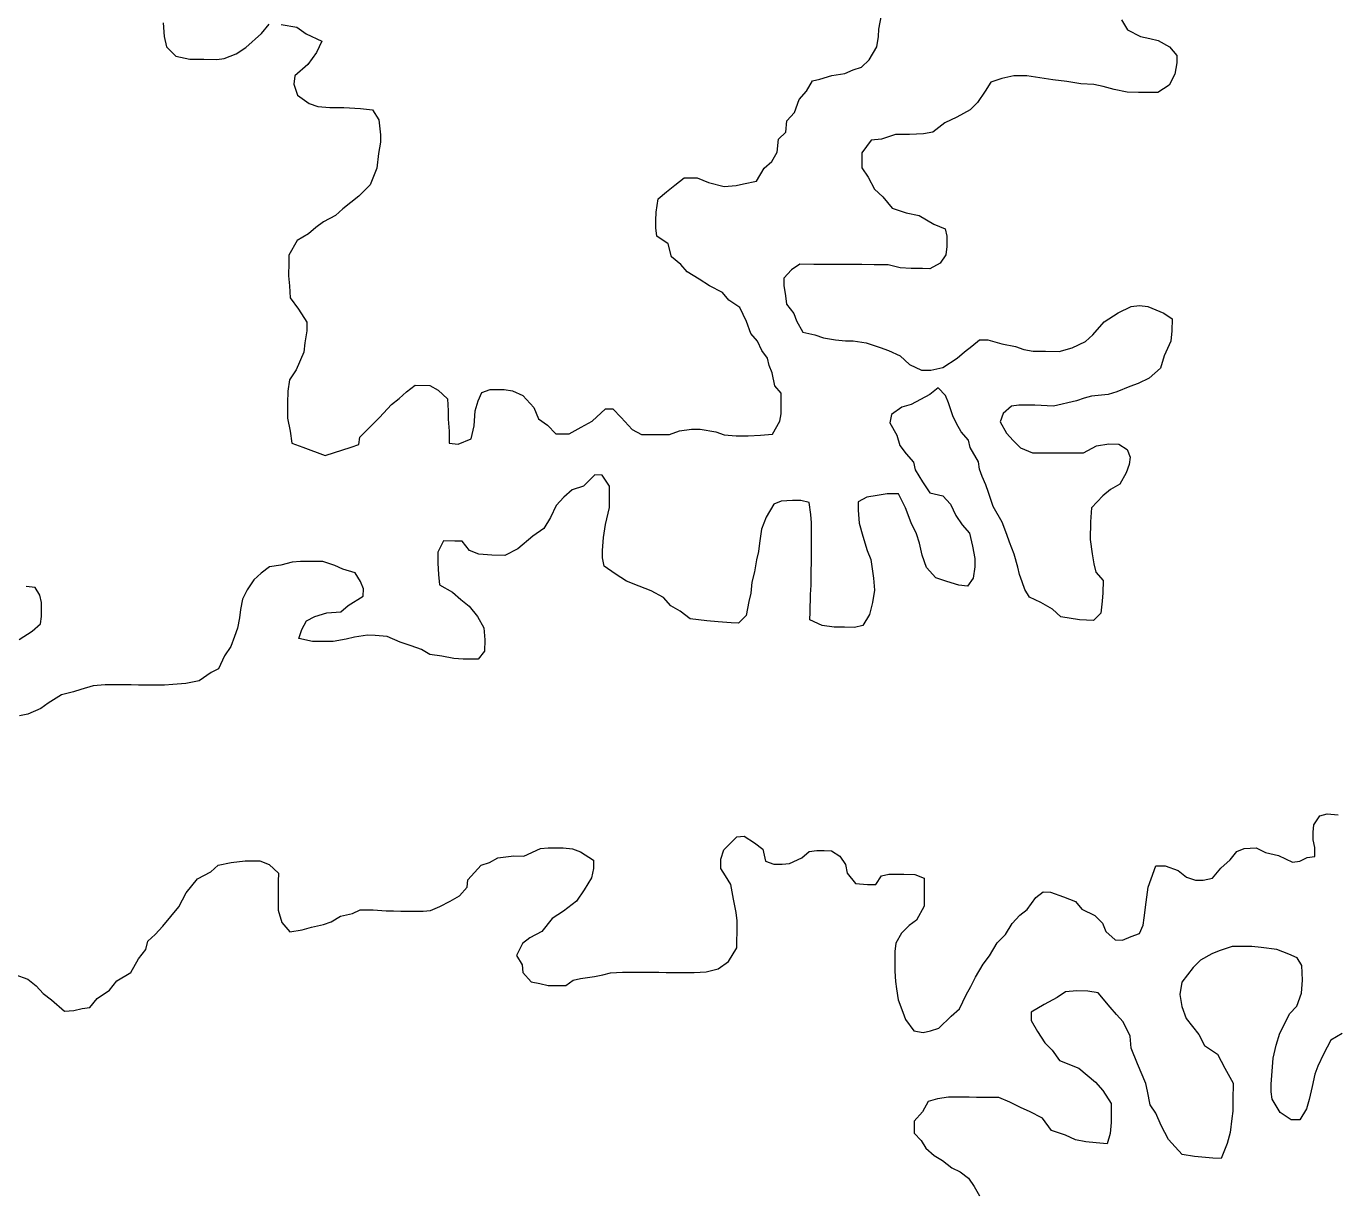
# Model space of a CAD drawing. Extents: x -1643653 to 4543381, y 1624270 to 13878484.
# Drawn here: x 588518 to 589223, y 8907453 to 8908081 of the extents above; entities that cross this region are included whole.
import ezdxf

# ---------------------------------------------------------------- set-up
doc = ezdxf.new("R2010")
doc.units = 0
doc.header["$LTSCALE"] = 160
doc.layers.add('6', color=7, linetype='Continuous', lineweight=13)
doc.layers.add('60', color=7, linetype='Continuous', lineweight=13)

msp = doc.modelspace()

# ---------------------------------------------------------------- linework, layer by layer
at = {"layer": '6'}
for points in [[(589108, 8908084.8), (589111.4, 8908079.3), (589118.4, 8908075.8), (589123.4, 8908074.7), (589127.9, 8908073.7), (589133.9, 8908070.2), (589137.8, 8908065.6), (589137.8, 8908061.6), (589136.8, 8908055.6), (589133.7, 8908049.6), (589127.7, 8908045.7), (589123.7, 8908045.7), (589117.2, 8908045.7), (589111.2, 8908045.8), (589104.2, 8908047.3), (589098.2, 8908048.9), (589093.2, 8908049.9), (589086.2, 8908050.4), (589078.7, 8908051.5), (589071.2, 8908052.5), (589064.2, 8908053.6), (589057.2, 8908054.6), (589050.2, 8908054.7), (589043.7, 8908053.2), (589037.7, 8908051.3), (589034.7, 8908046.3), (589030.6, 8908040.3), (589026.6, 8908036.3), (589019.5, 8908032.3), (589013, 8908029.4), (589006.5, 8908024.4), (589001.5, 8908023.5), (588994, 8908023), (588986.5, 8908023.1), (588978.9, 8908020.6), (588973.4, 8908020.1), (588968.4, 8908013.2), (588968.3, 8908009.2), (588968.3, 8908005.2), (588971.8, 8908000.1), (588975.2, 8907993.6), (588979.7, 8907989.6), (588984.7, 8907983.5), (588992.1, 8907981), (588999.1, 8907979.4), (589007.1, 8907974.9), (589013.1, 8907972.3), (589014.1, 8907968.3), (589014, 8907962.8), (589013.5, 8907958.3), (589010.4, 8907953.8), (589004.9, 8907950.8), (589000.9, 8907950.9), (588994.9, 8907950.9), (588988.9, 8907951.4), (588982.4, 8907953), (588974.9, 8907953), (588968.4, 8907953.1), (588963.9, 8907953.1), (588957.4, 8907953.2)], [(588968.2, 8908059.2), (588972.2, 8908063.2), (588976.3, 8908070.2), (588977.3, 8908075.7), (588977.4, 8908079.7), (588978.9, 8908087.2)], [(588592.2, 8908083.2), (588592.7, 8908075.7), (588594.1, 8908070.2), (588599.1, 8908065.2), (588606.6, 8908063.6), (588614.1, 8908063.6), (588621.1, 8908063.5), (588625.1, 8908064), (588631.6, 8908066.5), (588636.7, 8908069.9), (588645.2, 8908077.4), (588649.2, 8908082.4)], [(588655.8, 8908082.3), (588664.2, 8908080.8), (588669.2, 8908077.2), (588677.7, 8908073.2), (588674.7, 8908067.2), (588670.1, 8908060.7), (588663.1, 8908054.7), (588662.5, 8908050.2), (588664.5, 8908044.2), (588670.9, 8908039.7), (588675.4, 8908038.1), (588681.9, 8908037.6), (588689.4, 8908037.5), (588698.4, 8908037), (588704.9, 8908036.4)], [(588679.5, 8907850.3), (588693.5, 8907854.8), (588697.6, 8907856.2), (588698.1, 8907860.2), (588704.6, 8907866.7), (588708.7, 8907870.7), (588715.2, 8907877.7), (588719.2, 8907881.1), (588723.3, 8907884.6), (588727.8, 8907888.1), (588735.8, 8907888), (588740.3, 8907885.5), (588745.3, 8907880.9), (588745.7, 8907874.4), (588745.7, 8907869.9), (588746.1, 8907863.4), (588746.1, 8907856.9), (588751.1, 8907856.4), (588758.1, 8907859.3), (588759.7, 8907866.3), (588760.2, 8907874.3), (588761.8, 8907879.8), (588763.8, 8907884.3), (588768.3, 8907885.8), (588775.8, 8907885.8), (588780.3, 8907885.2), (588785.8, 8907882.7), (588791.8, 8907876.1), (588794.2, 8907870.1), (588799.2, 8907866.6), (588803.6, 8907862), (588810.7, 8907862), (588817.2, 8907865.5), (588823.2, 8907868.9), (588830.3, 8907875.4), (588834.3, 8907875.4), (588838.7, 8907870.8), (588844.7, 8907864.3), (588849.7, 8907861.7), (588854.2, 8907861.7), (588858.2, 8907861.7), (588864.7, 8907861.6), (588870.2, 8907863.6), (588876.7, 8907864.6), (588881.2, 8907864.5), (588889.7, 8907863), (588894.2, 8907861.4), (588900.7, 8907860.9), (588907.2, 8907860.9), (588913.7, 8907861.3), (588920.2, 8907861.8), (588924.2, 8907868.8), (588924.8, 8907872.8), (588924.8, 8907877.3), (588924.9, 8907883.8), (588921.4, 8907887.8), (588920, 8907894.8), (588918.5, 8907898.8), (588917.5, 8907902.8), (588914.5, 8907906.9), (588912.1, 8907911.9), (588908.6, 8907915.9), (588906.2, 8907922.4), (588902.7, 8907930), (588896.7, 8907934), (588893.3, 8907938.1), (588886.3, 8907941.6), (588880.8, 8907945.2), (588874.3, 8907949.2), (588870.9, 8907953.2), (588865.9, 8907957.3), (588864, 8907964.3), (588858, 8907968.3), (588857.5, 8907972.8), (588857.5, 8907976.8), (588857.6, 8907981.3), (588858.6, 8907988.4), (588863.2, 8907992.3), (588867.7, 8907995.8), (588872.7, 8907999.8), (588879.7, 8907999.7), (588885.7, 8907997.2), (588894.2, 8907995.1), (588900.7, 8907995.6), (588904.7, 8907996.6), (588911.7, 8907998), (588915.8, 8908005), (588919.8, 8908008.5), (588922.8, 8908013.5), (588923.4, 8908020.5), (588927.4, 8908024.4), (588928, 8908030.5), (588932, 8908034.9), (588934.6, 8908041.9), (588938.6, 8908046.4), (588941.7, 8908051.9), (588945.7, 8908052.9), (588952.2, 8908054.8), (588959.2, 8908055.8), (588963.7, 8908057.8), (588968.2, 8908059.2)], [(588704.9, 8908036.4), (588708.4, 8908030.9), (588709.3, 8908022.9), (588709.3, 8908018.9), (588708.2, 8908012.9), (588707.2, 8908004.9), (588703.6, 8907995.9), (588697.6, 8907989.9), (588689, 8907983), (588685, 8907979.5), (588678.5, 8907976), (588674.4, 8907973.1), (588670.4, 8907969.6), (588664.4, 8907966.1), (588659.8, 8907958.1), (588659.8, 8907954.1), (588659.7, 8907947.1), (588660.2, 8907941.6), (588660.6, 8907935.1), (588665.1, 8907929.1), (588669.5, 8907922), (588669.5, 8907917.5), (588668.5, 8907911), (588667.9, 8907906), (588663.8, 8907896.5), (588660.3, 8907891), (588659.3, 8907885), (588659.2, 8907878.5), (588659.2, 8907870.5), (588660.6, 8907863.5), (588661.5, 8907857), (588667.5, 8907854.9), (588679.5, 8907850.3)], [(588957.4, 8907953.2), (588950.4, 8907953.2), (588946.4, 8907953.2), (588942.4, 8907953.2), (588934.9, 8907953.3), (588930.4, 8907950.3), (588926.3, 8907945.8), (588926.3, 8907941.8), (588927.3, 8907936.3), (588927.7, 8907931.8), (588931.7, 8907926.8), (588933.2, 8907922.8), (588936.6, 8907916.7), (588943.1, 8907915.2), (588947.6, 8907913.7), (588954.1, 8907912.6), (588959.6, 8907912.1), (588963.6, 8907912.1), (588970.6, 8907911), (588978.1, 8907908.4), (588982.6, 8907906.9), (588989, 8907903.9), (588994, 8907899.3), (589000.5, 8907896.3), (589005.5, 8907896.3), (589012, 8907897.7), (589019.6, 8907902.7), (589023.6, 8907906.2), (589027.6, 8907909.1), (589031.6, 8907912.6), (589036.1, 8907912.6), (589043.6, 8907910.5), (589051.1, 8907909), (589055.6, 8907907.4), (589060.6, 8907906.4), (589067.1, 8907906.4), (589074.6, 8907906.3), (589081.6, 8907908.3), (589088.7, 8907911.7), (589092.7, 8907915.2), (589098.7, 8907922.2), (589106.3, 8907927.1), (589113.3, 8907930.6), (589117.8, 8907931.1), (589122.3, 8907930.5), (589130.8, 8907927), (589135.3, 8907923.9), (589135.2, 8907917.4), (589134.7, 8907911.9), (589131.1, 8907903.9), (589129.1, 8907897.4), (589123, 8907892), (589117, 8907889), (589112.5, 8907887.5), (589105.5, 8907884.6), (589100.9, 8907883.1), (589091.9, 8907882.2), (589087.9, 8907881.2), (589083.9, 8907879.7), (589071.4, 8907876.8), (589061.4, 8907877.4), (589057.4, 8907877.4), (589052.9, 8907877.4), (589048.9, 8907876.9), (589044.3, 8907873), (589042.8, 8907868.5), (589046.2, 8907862.4), (589049.7, 8907858.4), (589053.7, 8907854.4), (589060.2, 8907851.8), (589067.7, 8907851.8), (589075.2, 8907851.7), (589082.7, 8907851.7), (589087.7, 8907851.7), (589094.7, 8907855.6), (589101.2, 8907856.6), (589106.7, 8907856.5), (589111.2, 8907853.5), (589112.7, 8907849.5), (589112.2, 8907845.5), (589110.6, 8907841), (589107.1, 8907835), (589102.1, 8907832), (589098, 8907828.6), (589092, 8907822.1), (589091.4, 8907814.6), (589091.3, 8907805.1), (589092.3, 8907797.5), (589093.2, 8907792), (589094.2, 8907787.5), (589098.2, 8907783), (589098.1, 8907776.5), (589097.6, 8907772), (589097, 8907765.5), (589093, 8907761.5), (589085.5, 8907762), (589075.5, 8907763.6), (589071, 8907767.6), (589064.6, 8907771.2), (589058.6, 8907774.2), (589056.1, 8907778.2)], [(589056.1, 8907778.2), (589054.7, 8907782.3), (589053.2, 8907786.3), (589052.2, 8907790.3), (589050.3, 8907797.3), (589047.8, 8907803.8), (589046.3, 8907807.9), (589043.9, 8907814.4), (589039, 8907822.9), (589036.5, 8907830.5), (589035, 8907834.5), (589033.1, 8907839), (589031.6, 8907843), (589031.1, 8907847), (589026.7, 8907854.6), (589025.7, 8907858.6), (589021.8, 8907863.1), (589019.3, 8907867.6), (589017.3, 8907871.6), (589014.9, 8907878.7), (589013.4, 8907882.7), (589009.4, 8907886.7), (589004.9, 8907883.2), (588994.8, 8907877.8), (588989.8, 8907876.3), (588984.3, 8907872.4), (588983.3, 8907867.9), (588987.2, 8907861.3), (588988.7, 8907855.8), (588992.2, 8907851.3), (588996.1, 8907846.8), (588997.1, 8907842.7), (589001, 8907836.2), (589005, 8907830.2), (589012, 8907828.6), (589016, 8907824.1), (589018.9, 8907818.1), (589022.4, 8907813), (589026.3, 8907808.5), (589027.8, 8907801.5), (589029.2, 8907795), (589029.2, 8907790.4), (589028.2, 8907784.4), (589025.1, 8907780), (589020.6, 8907780.5), (589014.1, 8907782.5), (589008.2, 8907784.6), (589003.2, 8907790.1), (589000.7, 8907796.7), (588999.3, 8907803.2), (588997.8, 8907808.2), (588994.9, 8907814.2), (588991.9, 8907822.2), (588988, 8907829.8), (588982, 8907829.8), (588976.5, 8907828.8), (588971, 8907827.9), (588966.4, 8907825.4), (588966.4, 8907820.9), (588966.8, 8907813.9), (588968.8, 8907806.9), (588971.2, 8907799.3), (588973.2, 8907794.3), (588974.6, 8907784.3), (588975.1, 8907777.8), (588974, 8907771.3), (588972.5, 8907764.8), (588968.9, 8907758.8), (588964.4, 8907757.8), (588958.9, 8907757.9), (588953.4, 8907757.9), (588946.9, 8907758.9), (588940.4, 8907762), (588940.5, 8907766), (588940.6, 8907775.5), (588941.1, 8907780.5), (588941.1, 8907787), (588941.2, 8907794), (588941.2, 8907798), (588941.2, 8907802.6), (588941.3, 8907806.6), (588941.3, 8907814.1), (588940.9, 8907818.6), (588939.9, 8907825.1), (588935.4, 8907826.1), (588930.9, 8907826.2), (588924.9, 8907825.7), (588920.9, 8907824.2), (588916.8, 8907817.2), (588914.3, 8907810.7), (588913.2, 8907803.2), (588912.7, 8907798.7), (588911.7, 8907794.2), (588910.6, 8907787.7), (588909.1, 8907782.2), (588908.5, 8907776.2), (588907.5, 8907771.7), (588906, 8907764.2), (588901.9, 8907760.2), (588897.9, 8907760.3), (588890.9, 8907760.8)], [(588890.9, 8907760.8), (588884.9, 8907761.4), (588875.9, 8907762.4), (588870.5, 8907766.5), (588865.5, 8907769.5), (588861.5, 8907774), (588855, 8907777.6), (588848.5, 8907780.1), (588841.6, 8907782.7), (588835.6, 8907786.7), (588829.6, 8907790.8), (588828.7, 8907795.3), (588828.7, 8907799.3), (588829.2, 8907806.3), (588830.3, 8907813.3), (588832.4, 8907822.3), (588832.4, 8907829.8), (588832.4, 8907833.8), (588828.5, 8907839.8), (588824.5, 8907839.9), (588818.4, 8907833.9), (588812.4, 8907831.9), (588807.9, 8907828), (588803.8, 8907823.5), (588800.8, 8907817), (588797.2, 8907811), (588791.2, 8907807), (588783.2, 8907800.1), (588776.1, 8907796.6), (588769.1, 8907796.7), (588762.1, 8907797.2), (588757.2, 8907799.3), (588753.2, 8907804.3), (588749.2, 8907804.3), (588743.2, 8907804.4), (588740.1, 8907798.4), (588740.1, 8907792.4), (588740.5, 8907786.3), (588741, 8907780.8), (588748, 8907776.8), (588752.4, 8907772.8), (588756.9, 8907769.2), (588761.4, 8907763.7), (588764.8, 8907757.7), (588765.3, 8907751.1), (588765.2, 8907745.1), (588761.7, 8907740.7), (588757.7, 8907740.7), (588753.7, 8907740.7), (588748.7, 8907741.2), (588742.2, 8907742.3), (588735.7, 8907743.3), (588731.2, 8907745.9), (588725.7, 8907747.9), (588719.8, 8907749.9), (588712.8, 8907753), (588706.3, 8907753.5), (588702.3, 8907753.6), (588695.3, 8907752.6), (588690.8, 8907751.6), (588683.7, 8907750.2), (588679.7, 8907750.2), (588672.7, 8907750.2), (588665.2, 8907751.8), (588666.8, 8907756.8), (588669.3, 8907761.3), (588673.8, 8907763.8), (588680.4, 8907765.7), (588687.9, 8907766.2), (588691.9, 8907769.7), (588699.9, 8907774.6), (588700, 8907778.6), (588698.5, 8907782.6), (588695.5, 8907787.2), (588689, 8907789.2), (588684.6, 8907791.2), (588678.1, 8907793.3), (588671.6, 8907793.3), (588666.1, 8907793.3), (588661.6, 8907792.9), (588655.5, 8907791.4), (588649.5, 8907790.5), (588645, 8907787), (588641, 8907783.5), (588637.4, 8907778), (588634.9, 8907773), (588633.8, 8907767.5), (588633.3, 8907763), (588632.3, 8907757.5), (588630.7, 8907753), (588628.7, 8907747.5), (588625.2, 8907742.6), (588622.1, 8907735.6), (588618.1, 8907733.6), (588611.6, 8907729.1), (588604.5, 8907727.7), (588597.5, 8907727.2), (588593, 8907726.7), (588587, 8907726.8), (588583, 8907726.8), (588579, 8907726.8)], [(588514.7, 8907751.3), (588521.7, 8907755.8), (588526.2, 8907759.7), (588526.8, 8907763.7), (588526.8, 8907771.2), (588525.9, 8907775.2), (588523.4, 8907779.3), (588518.4, 8907779.8)], [(588579, 8907726.8), (588575, 8907726.9), (588566.5, 8907726.9), (588561, 8907726.9), (588554.5, 8907726.5), (588548, 8907724.5), (588544, 8907723.1), (588537.5, 8907721.6), (588530.4, 8907717.1), (588526.4, 8907714.2), (588519.4, 8907711.2), (588514.9, 8907710.2)], [(588910.5, 8907642), (588915, 8907638.5), (588916.5, 8907632), (588920.9, 8907630.4), (588925.4, 8907630.4), (588929.4, 8907630.9), (588936, 8907633.8), (588940, 8907637.3), (588944, 8907637.8), (588948, 8907637.8), (588952, 8907637.7), (588956.5, 8907634.7), (588959.5, 8907630.2), (588960.4, 8907625.7), (588964.9, 8907620.1), (588971.4, 8907619.6), (588975.9, 8907619.6), (588978.9, 8907624.1), (588982.9, 8907625), (588986.9, 8907625), (588990.9, 8907625), (588996.9, 8907624.9), (589001.9, 8907622.9), (589001.9, 8907618.9), (589001.8, 8907614.4), (589001.8, 8907607.9), (588997.7, 8907600.4), (588993.7, 8907597.4), (588989.7, 8907593.4), (588986.6, 8907587.9), (588986.1, 8907583.4), (588986.1, 8907576.9), (588986, 8907572.9), (588986.5, 8907567.4), (588987, 8907563.4), (588987.9, 8907557.4), (588990.4, 8907550.9), (588991.8, 8907546.8), (588996.3, 8907540.8), (589001.3, 8907539.8), (589005.3, 8907540.8), (589009.8, 8907542.2), (589016.4, 8907548.7), (589020.9, 8907552.7), (589024.5, 8907560.2), (589027, 8907564.7), (589029.5, 8907569.6), (589033.6, 8907576.6), (589037.1, 8907581.1), (589041.2, 8907588.1), (589045.7, 8907592.6), (589049.2, 8907598.6), (589053.3, 8907603), (589057.3, 8907606), (589061.9, 8907612.5), (589065.9, 8907615.5), (589069.9, 8907615.4), (589076.9, 8907612.9), (589083.3, 8907610.3), (589086.8, 8907606.3), (589093.8, 8907602.8), (589097.8, 8907598.7), (589099.7, 8907594.2), (589104.7, 8907589.7), (589108.7, 8907589.6), (589113.2, 8907591.6), (589117.7, 8907593.1), (589119.8, 8907597.6), (589120.3, 8907601.6), (589121.4, 8907610.1), (589122.4, 8907618.1), (589124, 8907622.6), (589126.5, 8907629.6), (589131.5, 8907629.6), (589138.5, 8907627), (589143, 8907623.5), (589148, 8907621.9), (589152, 8907621.9), (589157, 8907622.9), (589161.5, 8907628.3), (589166.6, 8907632.8), (589170.1, 8907637.3), (589174.1, 8907638.8), (589180.6, 8907639.2), (589185.6, 8907636.7), (589192.6, 8907635.2), (589200.1, 8907631.6), (589204.1, 8907632.1), (589208.1, 8907634.1), (589212.1, 8907634.5), (589212.1, 8907639.5), (589211.2, 8907643.5), (589211.2, 8907647.6), (589211.7, 8907651.6), (589214.8, 8907656.5), (589218.8, 8907657.5), (589224.8, 8907657)], [(588578.9, 8907579.6), (588582.9, 8907584.6), (588584, 8907589.1), (588588, 8907592.6), (588592, 8907597.1), (588600.6, 8907607.5), (588604.7, 8907615), (588610.7, 8907622.5), (588617.8, 8907626.4), (588621.8, 8907629.9), (588628.8, 8907631.4), (588636.3, 8907632.3), (588644.3, 8907632.3), (588649.3, 8907630.2), (588654.3, 8907625.7), (588654.2, 8907621.2), (588654.2, 8907615.7), (588654.2, 8907611.2), (588654.1, 8907605.7), (588656.1, 8907599.1), (588660.5, 8907594.1), (588667.1, 8907595.1), (588672.1, 8907596.5), (588678.6, 8907598), (588682.6, 8907599.5), (588687.6, 8907602.4), (588694.1, 8907603.9), (588698.2, 8907605.9), (588705.2, 8907605.8), (588712.2, 8907605.3), (588716.2, 8907605.3), (588720.2, 8907605.2), (588724.2, 8907605.2), (588728.2, 8907605.2), (588732.2, 8907605.2), (588736.2, 8907605.6), (588741.2, 8907607.6), (588746.7, 8907610.6), (588751.7, 8907613.5), (588755.8, 8907618), (588756.3, 8907622), (588763.4, 8907630), (588767.9, 8907631.4), (588772.4, 8907633.9), (588780.9, 8907634.9), (588786.4, 8907634.8), (588795.4, 8907638.8), (588799.5, 8907639.2), (588803.5, 8907639.2), (588807.5, 8907639.2), (588812.5, 8907638.7), (588816.9, 8907637.1), (588823.9, 8907632.6), (588823.9, 8907628.1), (588822.8, 8907623.1), (588818.8, 8907616.6), (588814.7, 8907610.6), (588807.7, 8907605.2), (588801.7, 8907601.2), (588796.1, 8907594.2), (588789.6, 8907590.8), (588785.6, 8907587.8), (588782.5, 8907581.3), (588785.5, 8907576.3), (588785.9, 8907572.2), (588790.4, 8907567.2), (588794.9, 8907566.2), (588799.4, 8907565.2), (588803.4, 8907565.1), (588808.9, 8907565.1), (588812.9, 8907568.1), (588816.9, 8907569), (588824.4, 8907570), (588828.9, 8907571), (588833, 8907571.9), (588839.5, 8907572.4), (588843.5, 8907572.4), (588847.5, 8907572.3), (588852.5, 8907572.3), (588859, 8907572.3), (588863, 8907572.2), (588870, 8907572.2), (588874, 8907572.2), (588878, 8907572.1), (588884.5, 8907572.6), (588891, 8907574.1), (588896.5, 8907578), (588901.1, 8907585.5), (588901.1, 8907589.5), (588901.2, 8907593.5), (588901.2, 8907600), (588900.7, 8907604.5), (588899.3, 8907611.6), (588897.8, 8907619.6), (588894.9, 8907624.1), (588892.4, 8907628.1), (588892.4, 8907633.1), (588894, 8907638.1), (588901, 8907645.1), (588905, 8907645.6), (588910.5, 8907642)], [(589226.9, 8907539.3), (589220.8, 8907535.8), (589216.8, 8907528.3), (589213.7, 8907521.8), (589212.2, 8907517.4), (589210.7, 8907510.9), (589209.1, 8907503.9), (589207.6, 8907498.9), (589204, 8907492.9), (589199.5, 8907492.9), (589193.5, 8907496.9), (589189.1, 8907504), (589188.6, 8907508), (589188.7, 8907512), (589189.2, 8907519), (589189.8, 8907526), (589191.3, 8907533), (589193.4, 8907539.5), (589196.4, 8907545.5), (589198.5, 8907550), (589202.5, 8907554), (589205, 8907561), (589205.6, 8907568), (589205.2, 8907576), (589202.7, 8907580), (589198.2, 8907582), (589191.7, 8907584.6), (589183.2, 8907585.6), (589178.2, 8907586.2), (589172.2, 8907586.2), (589167.7, 8907586.2), (589160.7, 8907583.8), (589156.7, 8907582.3), (589150.6, 8907578.8), (589146.6, 8907574.9), (589140.6, 8907566.9), (589139.5, 8907560.4), (589140.5, 8907553.9), (589142.9, 8907547.4), (589149.8, 8907538.8), (589152.8, 8907532.8), (589159.8, 8907528.2), (589163.7, 8907520.7), (589168.2, 8907512.6), (589168.1, 8907503.6), (589168, 8907497.6), (589167.5, 8907493.6), (589166.5, 8907486.1), (589164.9, 8907480.1), (589161.8, 8907472.1), (589157.3, 8907472.2), (589147.3, 8907473.2)], [(588512.3, 8907571.1), (588519.3, 8907568.5), (588523.8, 8907565), (588527.7, 8907560.9), (588532.2, 8907557.4), (588539.2, 8907551.3), (588544.2, 8907551.8), (588548.7, 8907552.8), (588552.7, 8907553.3), (588556.7, 8907558.2), (588563.3, 8907562.7), (588567.3, 8907567.7), (588574.8, 8907572.1), (588578.9, 8907579.6)], [(589147.3, 8907473.2), (589140.8, 8907474.3), (589136.9, 8907478.3), (589133.4, 8907482.3), (589129.5, 8907489.9), (589126.5, 8907496.4), (589123.5, 8907500.9), (589122.1, 8907508.4), (589121.1, 8907512.4), (589116.7, 8907523), (589113.3, 8907531.5), (589112.8, 8907538), (589108.9, 8907545.6), (589105.4, 8907549.6), (589101.9, 8907553.6), (589095.5, 8907561.2), (589090, 8907562.2), (589084, 8907562.3), (589078, 8907561.8), (589073.5, 8907558.8), (589066.4, 8907554.9), (589059.4, 8907550.9), (589059.4, 8907546.4), (589062.8, 8907540.4), (589066.8, 8907534.3), (589070.7, 8907530.3), (589074.7, 8907524.8), (589085.2, 8907520.7), (589094.1, 8907513.1), (589098.1, 8907508.6), (589102.5, 8907501.6), (589102.5, 8907497.6), (589102.5, 8907491.5), (589101.9, 8907485.5), (589100.4, 8907480), (589094.4, 8907480.6), (589088.9, 8907481.1), (589083.4, 8907482.2), (589077.9, 8907484.7), (589070.4, 8907487.2), (589065.5, 8907493.8), (589058.5, 8907497.3), (589054, 8907499.4), (589048, 8907502.4), (589042, 8907505), (589036, 8907505), (589030, 8907505), (589026, 8907505.1), (589021, 8907505.1), (589015, 8907505.1), (589009, 8907504.2), (589004, 8907502.7), (589001, 8907497.2), (588996.4, 8907492.2), (588996.4, 8907485.7), (589000.3, 8907481.7), (589002.8, 8907477.7), (589007.3, 8907473.7), (589011.8, 8907471.1), (589016.7, 8907467.1), (589021.2, 8907465), (589025.7, 8907461.5), (589028.7, 8907457), (589031.6, 8907452)]]:
    msp.add_lwpolyline(points, dxfattribs=at)
at = {"layer": '60', "lineweight": 25}
msp.add_spline([(814781, 9009175.5), (814787.2, 9009173.4), (814796.9, 9009173.4), (814799.4, 9009172.4), (814805.1, 9009174.5), (814805.6, 9009176.5), (814811.7, 9009179.5), (814811.7, 9009179.5), (814801.5, 9009181), (814790.7, 9009181.5), (814784.1, 9009183.1), (814777.4, 9009185.1), (814778.4, 9009175.5)], degree=3, dxfattribs=at)

doc.saveas('drawing.dxf')
